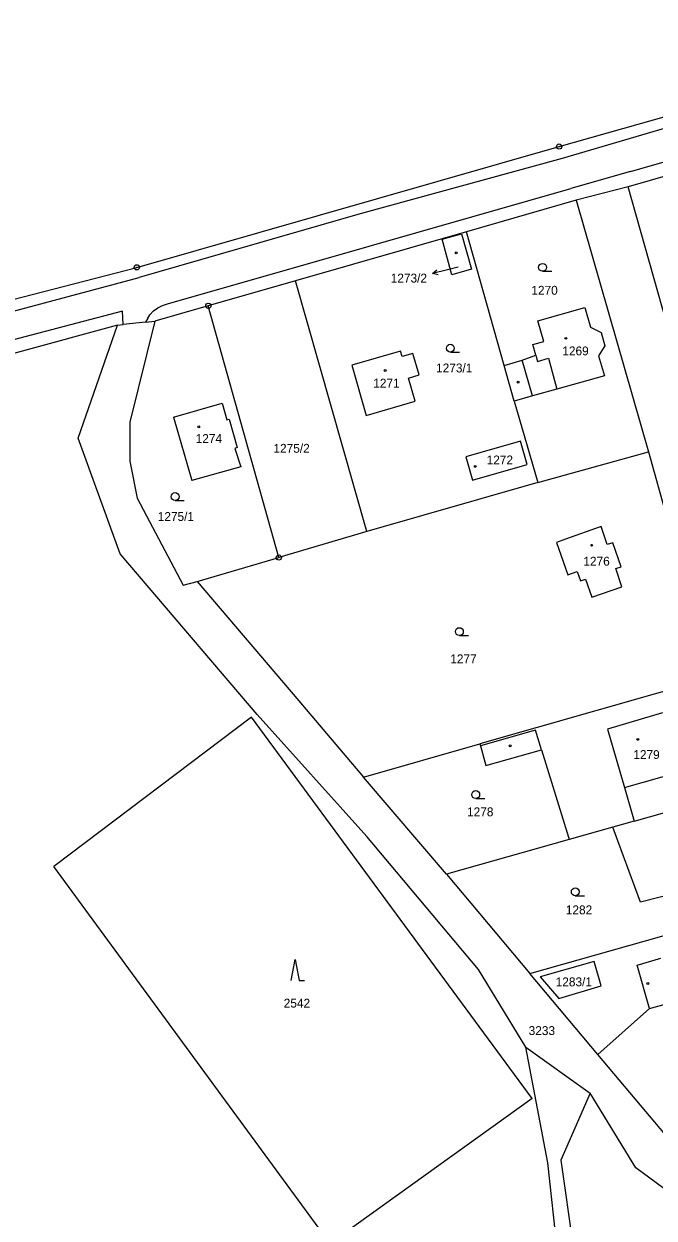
# Model space of a CAD drawing. Extents: x -736345 to -729997, y -1130177 to -1122501.
# Drawn here: x -734202.6 to -734081.9, y -1127150.8 to -1126922 of the extents above; entities that cross this region are included whole.
import ezdxf

# ---------------------------------------------------------------- set-up
doc = ezdxf.new("R2010")
doc.units = 0
for name, color, linetype in [('Vrstva 1', 7, 'Continuous'), ('Vrstva 16', 7, 'Continuous'), ('Vrstva 18', 7, 'Continuous'), ('Vrstva 19', 7, 'Continuous'), ('Vrstva 25', 7, 'Continuous'), ('Vrstva 4', 7, 'Continuous')]:
    doc.layers.add(name, color=color, linetype=linetype)

msp = doc.modelspace()

# ---------------------------------------------------------------- linework, layer by layer
at = {"layer": 'Vrstva 1'}
for points in [[(-734086.4, -1126950.29), (-733987.47, -1126922.02)], [(-734100.05, -1126945.51), (-734060.54, -1126934.36)], [(-734180.96, -1126968.66), (-734100.05, -1126945.51)], [(-734086.4, -1126950.29), (-734097.79, -1126953.57)], [(-734074.67, -1126949.7), (-734086.84, -1126953.23)], [(-734086.84, -1126953.23), (-734096.81, -1126955.81)], [(-734074.66, -1126996.38), (-734086.84, -1126953.23)], [(-734175.05, -1126975.63), (-734097.79, -1126953.57)], [(-734096.81, -1126955.81), (-734117.83, -1126961.83)], [(-734096.81, -1126955.81), (-734082.96, -1127003.96)], [(-734117.83, -1126961.83), (-734150.57, -1126971.21)], [(-734122.48, -1126963.28), (-734118.75, -1126962.25)], [(-734118.75, -1126962.25), (-734116.84, -1126969.03)], [(-734110.61, -1126987.43), (-734117.83, -1126961.83)], [(-734120.59, -1126970.08), (-734122.48, -1126963.28)], [(-734244.62, -1126985.07), (-734180.96, -1126968.66)], [(-734116.84, -1126969.03), (-734120.59, -1126970.08)], [(-734150.57, -1126971.21), (-734167.25, -1126976.02)], [(-734136.92, -1127019.28), (-734150.57, -1126971.21)], [(-734167.25, -1126976.02), (-734177.51, -1126978.98)], [(-734176.93, -1126976.4), (-734176.03, -1126975.96)], [(-734176.03, -1126975.96), (-734175.05, -1126975.63)], [(-734153.76, -1127024.24), (-734167.25, -1126976.02)], [(-734178.82, -1126978.39), (-734179.29, -1126979.16)], [(-734178.82, -1126978.39), (-734178.45, -1126977.74)], [(-734178.45, -1126977.74), (-734177.77, -1126976.96)], [(-734177.77, -1126976.96), (-734176.93, -1126976.4)], [(-734104.13, -1126978.88), (-734095.13, -1126976.32)], [(-734095.13, -1126976.32), (-734094.07, -1126980.08)], [(-734184.63, -1126979.72), (-734244.33, -1126996.01)], [(-734192.16, -1127001.35), (-734184.63, -1126979.72)], [(-734184.63, -1126979.72), (-734183.55, -1126979.6)], [(-734179.29, -1126979.16), (-734183.55, -1126979.6)], [(-734177.51, -1126978.98), (-734182.31, -1126998.32)], [(-734179.29, -1126979.16), (-734177.51, -1126978.98)], [(-734103, -1126982.84), (-734104.13, -1126978.88)], [(-734094.07, -1126980.08), (-734092, -1126981.13)], [(-734105.09, -1126983.44), (-734103, -1126982.84)], [(-734092, -1126981.13), (-734091.28, -1126983.67)], [(-734130.45, -1126984.69), (-734139.79, -1126987.42)], [(-734130.15, -1126985.75), (-734130.45, -1126984.69)], [(-734128.11, -1126985.16), (-734130.15, -1126985.75)], [(-734126.89, -1126989.27), (-734128.11, -1126985.16)], [(-734104.51, -1126985.5), (-734105.09, -1126983.44)], [(-734091.28, -1126983.67), (-734092.5, -1126985.61)], [(-734139.79, -1126987.42), (-734136.99, -1126997.05)], [(-734110.61, -1126987.43), (-734107.11, -1126986.46)], [(-734108.68, -1126994.26), (-734110.61, -1126987.43)], [(-734107.11, -1126986.46), (-734104.51, -1126985.5)], [(-734092.5, -1126985.61), (-734091.38, -1126989.42)], [(-734128.93, -1126989.87), (-734126.89, -1126989.27)], [(-734127.64, -1126994.29), (-734128.93, -1126989.87)], [(-734091.38, -1126989.42), (-734100.5, -1126991.99)], [(-734100.5, -1126991.99), (-734105.19, -1126993.26)], [(-734136.99, -1126997.05), (-734127.64, -1126994.29)], [(-734105.19, -1126993.26), (-734108.68, -1126994.26)], [(-734108.68, -1126994.26), (-734104.12, -1127009.84)], [(-734173.93, -1126997.33), (-734164.62, -1126994.67)], [(-734164.62, -1126994.67), (-734163.69, -1126997.85)], [(-734182.31, -1126998.32), (-734182.3, -1127005.8)], [(-734173.93, -1126997.33), (-734170.41, -1127009.46)], [(-734163.69, -1126997.85), (-734163.26, -1126997.72)], [(-734163.26, -1126997.72), (-734161.73, -1127003.19)], [(-734184.16, -1127023.51), (-734192.16, -1127001.35)], [(-734161.73, -1127003.19), (-734162.16, -1127003.32)], [(-734162.16, -1127003.32), (-734161.02, -1127006.88)], [(-734107.43, -1127001.96), (-734117.95, -1127004.96)], [(-734106.16, -1127006.41), (-734107.43, -1127001.96)], [(-734182.3, -1127005.8), (-734180.89, -1127012.84)], [(-734117.95, -1127004.96), (-734116.68, -1127009.4)], [(-734104.12, -1127009.84), (-734082.96, -1127003.96)], [(-734082.96, -1127003.96), (-734070.88, -1127047.29)], [(-734161.02, -1127006.88), (-734170.41, -1127009.46)], [(-734116.68, -1127009.4), (-734106.16, -1127006.41)], [(-734104.12, -1127009.84), (-734136.92, -1127019.28)], [(-734180.89, -1127012.84), (-734172.06, -1127029.55)], [(-734136.92, -1127019.28), (-734153.76, -1127024.24)], [(-734092.02, -1127018.32), (-734098.84, -1127020.7)], [(-734090.87, -1127021.72), (-734092.02, -1127018.32)], [(-734098.84, -1127020.7), (-734100.59, -1127021.36)], [(-734100.59, -1127021.36), (-734098.38, -1127027.53)], [(-734089.78, -1127021.4), (-734090.87, -1127021.72)], [(-734088.15, -1127025.99), (-734089.78, -1127021.4)], [(-734157.87, -1127054.28), (-734184.16, -1127023.51)], [(-734169.38, -1127028.82), (-734153.76, -1127024.24)], [(-734089.22, -1127026.36), (-734088.15, -1127025.99)], [(-734088.03, -1127029.83), (-734089.22, -1127026.36)], [(-734172.06, -1127029.55), (-734169.38, -1127028.82)], [(-734169.38, -1127028.82), (-734149.9, -1127051.7)], [(-734098.38, -1127027.53), (-734096.59, -1127026.9)], [(-734096.59, -1127026.9), (-734095.96, -1127028.7)], [(-734095.96, -1127028.7), (-734095.01, -1127028.37)], [(-734095.01, -1127028.37), (-734093.8, -1127031.81)], [(-734093.8, -1127031.81), (-734088.03, -1127029.83)], [(-734070.88, -1127047.29), (-734115.25, -1127059.95)], [(-734149.9, -1127051.7), (-734137.5, -1127066.3)], [(-734158.96, -1127054.82), (-734196.84, -1127083.39)], [(-734105.2, -1127127.86), (-734158.96, -1127054.82)], [(-734136.86, -1127077.65), (-734157.87, -1127054.28)], [(-734137.5, -1127066.3), (-734115.25, -1127059.95)], [(-734115.25, -1127059.95), (-734115.15, -1127060.29)], [(-734115.15, -1127060.29), (-734114.07, -1127064.09)], [(-734114.07, -1127064.09), (-734103.43, -1127061.1)], [(-734103.43, -1127061.1), (-734098.25, -1127077.79)], [(-734087.53, -1127068.3), (-734076.91, -1127065.26)], [(-734121.65, -1127084.87), (-734137.5, -1127066.3)], [(-734087.53, -1127068.3), (-734085.79, -1127074.28)], [(-734085.66, -1127074.73), (-734064.66, -1127068.81)], [(-734085.79, -1127074.28), (-734085.66, -1127074.73)], [(-734089.76, -1127075.88), (-734098.11, -1127078.23)], [(-734085.66, -1127074.73), (-734089.76, -1127075.88)], [(-734088.8, -1127078.5), (-734089.76, -1127075.88)], [(-734115.49, -1127103.15), (-734136.86, -1127077.65)], [(-734098.11, -1127078.23), (-734121.65, -1127084.87)], [(-734098.25, -1127077.79), (-734098.11, -1127078.23)], [(-734084.47, -1127090.23), (-734088.8, -1127078.5)], [(-734143.92, -1127155.61), (-734196.84, -1127083.39)], [(-734121.65, -1127084.87), (-734105.7, -1127103.94)], [(-734076.7, -1127088.27), (-734084.47, -1127090.23)], [(-734105.7, -1127103.94), (-734058.51, -1127090.55)], [(-734085.14, -1127102.32), (-734080.57, -1127100.96)], [(-734106.42, -1127118.04), (-734115.49, -1127103.15)], [(-734092.66, -1127119.43), (-734105.7, -1127103.94)], [(-734082.72, -1127110.62), (-734085.14, -1127102.32)], [(-734082.72, -1127110.62), (-734092.66, -1127119.43)], [(-734082.72, -1127110.62), (-734077.18, -1127109.06)], [(-734102.25, -1127140.19), (-734106.42, -1127118.04)], [(-734106.42, -1127118.04), (-734094.13, -1127126.84)], [(-734073.56, -1127142.11), (-734092.66, -1127119.43)], [(-734094.13, -1127126.84), (-734099.71, -1127139.68)], [(-734085.34, -1127141.11), (-734094.13, -1127126.84)], [(-734105.2, -1127127.86), (-734143.92, -1127155.61)], [(-734100.37, -1127157.16), (-734102.25, -1127140.19)], [(-734099.71, -1127139.68), (-734097.38, -1127156.24)], [(-734077.6, -1127146.86), (-734085.34, -1127141.11)]]:
    msp.add_lwpolyline(points, dxfattribs=at)
at = {"layer": 'Vrstva 16'}
msp.add_lwpolyline([(-734119.37, -1126968.6), (-734121.41, -1126969.12)], dxfattribs=at)
at = {"layer": 'Vrstva 25'}
for points in [[(-734121.41, -1126969.12), (-734124.318, -1126969.855)], [(-734123.226, -1126970.095), (-734124.318, -1126969.855), (-734123.471, -1126969.125)], [(-734103.23, -1126969.41), (-734101.48, -1126969.41)], [(-734120.89, -1126984.89), (-734119.14, -1126984.89)], [(-734173.61, -1127013.31), (-734171.86, -1127013.31)], [(-734119.16, -1127039.17), (-734117.41, -1127039.17)], [(-734116.03, -1127070.39), (-734114.28, -1127070.39)], [(-734096.97, -1127089.02), (-734095.22, -1127089.02)], [(-734151.36, -1127105.23), (-734150.61, -1127101.23), (-734149.86, -1127105.23), (-734148.86, -1127105.23)]]:
    msp.add_lwpolyline(points, dxfattribs=at)
for centre, radius in [((-734100.05, -1126945.51), 0.5), ((-734100.05, -1126945.51), 0.032), ((-734119.76, -1126965.88), 0.175), ((-734180.96, -1126968.66), 0.5), ((-734180.96, -1126968.66), 0.032), ((-734103.23, -1126968.66), 0.75), ((-734167.25, -1126976.02), 0.5), ((-734167.25, -1126976.02), 0.032), ((-734098.79, -1126982.25), 0.175), ((-734120.89, -1126984.14), 0.75), ((-734133.39, -1126988.42), 0.175), ((-734107.93, -1126990.65), 0.175), ((-734169.09, -1126999.21), 0.175), ((-734116.12, -1127006.78), 0.175), ((-734173.61, -1127012.56), 0.75), ((-734093.83, -1127021.89), 0.175), ((-734153.76, -1127024.24), 0.5), ((-734153.76, -1127024.24), 0.032), ((-734119.16, -1127038.42), 0.75), ((-734109.43, -1127060.31), 0.175), ((-734084.97, -1127059.07), 0.175), ((-734116.03, -1127069.64), 0.75), ((-734096.97, -1127088.27), 0.75), ((-734083.06, -1127105.83), 0.175)]:
    msp.add_circle(centre, radius, dxfattribs=at)
at = {"layer": 'Vrstva 4'}
for points in [[(-734059.96, -1126936.17), (-734099.49, -1126947.8)], [(-734099.49, -1126947.8), (-734138.15, -1126958.42)], [(-734138.15, -1126958.42), (-734180.5, -1126970.62)], [(-734243.99, -1126987.58), (-734180.5, -1126970.62)], [(-734183.68, -1126977.05), (-734244.73, -1126993.06)], [(-734183.55, -1126979.6), (-734183.68, -1126977.05)], [(-734105.19, -1126993.26), (-734107.11, -1126986.46)], [(-734104.51, -1126985.5), (-734104.18, -1126986.68)], [(-734104.18, -1126986.68), (-734102.08, -1126986.08)], [(-734102.08, -1126986.08), (-734100.5, -1126991.99)], [(-734080.23, -1127054), (-734090.8, -1127057.08)], [(-734104.6, -1127057.29), (-734115.15, -1127060.29)], [(-734103.43, -1127061.1), (-734104.6, -1127057.29)], [(-734090.8, -1127057.08), (-734087.53, -1127068.3)], [(-734093.38, -1127101.61), (-734103.68, -1127104.55)], [(-734091.99, -1127106.29), (-734093.38, -1127101.61)], [(-734103.68, -1127104.55), (-734100.13, -1127108.7)], [(-734100.13, -1127108.7), (-734091.99, -1127106.29)]]:
    msp.add_lwpolyline(points, dxfattribs=at)

# ---------------------------------------------------------------- texts
at = {"layer": 'Vrstva 16'}
msp.add_text('1273/2', height=1.7, dxfattribs=at).set_placement((-734132.317, -1126971.56))
at = {"layer": 'Vrstva 18'}
for s, p in [('1270', (-734105.38, -1126973.9)), ('1273/1', (-734123.63, -1126988.78)), ('1275/2', (-734154.78, -1127004.17)), ('1275/1', (-734176.94, -1127017.23)), ('1277', (-734120.91, -1127044.49)), ('1278', (-734117.7, -1127073.8)), ('1282', (-734098.78, -1127092.57)), ('2542', (-734152.81, -1127110.44)), ('3233', (-734105.9, -1127115.7))]:
    msp.add_text(s, height=1.7, dxfattribs=at).set_placement(p)
at = {"layer": 'Vrstva 19'}
for s, height, p in [('1273/2', 0.1, (-734119.17, -1126968.4)), ('1269', 1.7, (-734099.45, -1126985.51)), ('1271', 1.7, (-734135.66, -1126991.68)), ('1274', 1.7, (-734169.68, -1127002.3)), ('1272', 1.7, (-734113.95, -1127006.4)), ('1276', 1.7, (-734095.42, -1127025.79)), ('1279', 1.7, (-734085.85, -1127062.83)), ('1283/1', 1.7, (-734100.72, -1127106.36))]:
    msp.add_text(s, height=height, dxfattribs=at).set_placement(p)

doc.saveas('drawing.dxf')
